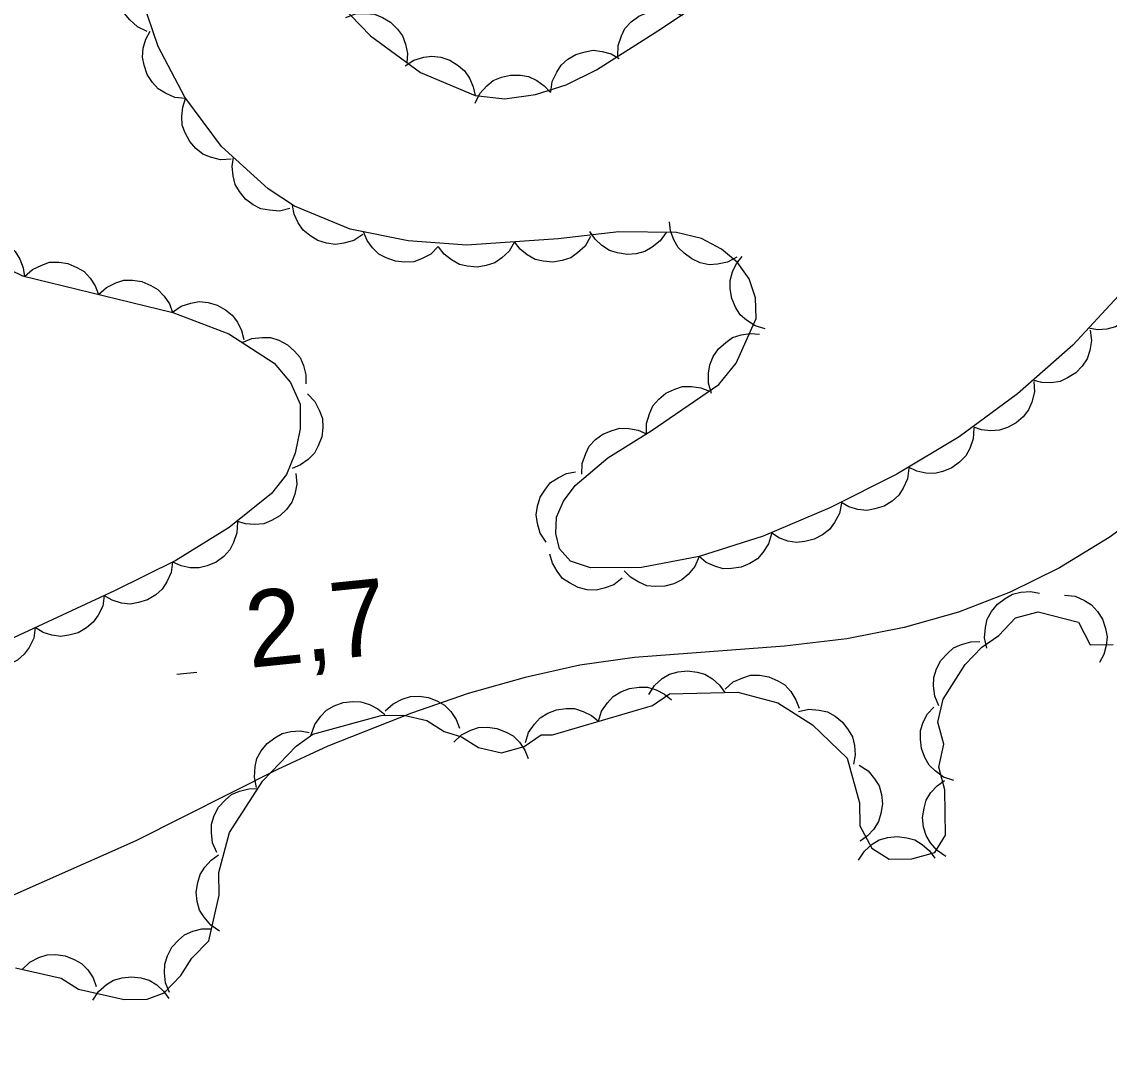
# Model space of a CAD drawing. Extents: x 336540 to 340074, y 5572036 to 5573747.
# Drawn here: x 338360.18 to 338403.05, y 5572331.14 to 5572371.52 of the extents above; entities that cross this region are included whole.
import ezdxf

# ---------------------------------------------------------------- set-up
doc = ezdxf.new("R2010")
doc.units = 0
for name, color, linetype in [('Niveau 22', 7, 'Continuous'), ('Niveau 3', 7, 'Continuous'), ('Niveau 44', 7, 'Continuous')]:
    doc.layers.add(name, color=color, linetype=linetype)

msp = doc.modelspace()

# ---------------------------------------------------------------- linework, layer by layer
at = {"layer": 'Niveau 22'}
msp.add_lwpolyline([(338407.22, 5572354.21), (338403.05, 5572351.19), (338401.09, 5572350), (338399.15, 5572349.04), (338397.11, 5572348.25), (338394.96, 5572347.64), (338392.71, 5572347.2), (338390.25, 5572346.91), (338384.33, 5572346.46), (338382.18, 5572346.16), (338380.02, 5572345.68), (338377.78, 5572345.04), (338375.54, 5572344.27), (338372.24, 5572342.97), (338370.26, 5572342.05), (338364.68, 5572339.23), (338359.18, 5572336.81), (338356.56, 5572335.57), (338354.94, 5572334.63), (338350.69, 5572331.67), (338348.77, 5572330.55)], dxfattribs=at)
at = {"layer": 'Niveau 3'}
msp.add_line((338366.29, 5572345.8), (338367.08, 5572345.88), dxfattribs=at)
at = {"layer": 'Niveau 44'}
for points in [[(338372.37, 5572372.59), (338373.93, 5572370.97), (338375.9, 5572369.52), (338378.05, 5572368.61), (338379.23, 5572368.48), (338380.43, 5572368.65), (338381.64, 5572369.04), (338382.84, 5572369.63), (338385.25, 5572371.16), (338392.08, 5572375.71)], [(338365.12, 5572371.14), (338364.74, 5572371.32), (338364.44, 5572371.6), (338364.23, 5572371.85), (338364.09, 5572372.18), (338364.01, 5572372.54), (338364.02, 5572372.92), (338364.06, 5572373.24), (338364.21, 5572373.56), (338364.42, 5572373.87), (338364.69, 5572374.11)], [(338403.42, 5572360.72), (338401.61, 5572358.77), (338399.43, 5572356.86), (338397.14, 5572355.16), (338394.68, 5572353.69), (338392.04, 5572352.36), (338389.41, 5572351.24), (338386.89, 5572350.44), (338384.61, 5572350.01), (338382.6, 5572350), (338381.81, 5572350.26), (338381.38, 5572350.74), (338381.24, 5572351.35), (338381.26, 5572351.99), (338381.53, 5572352.63), (338382, 5572353.24), (338383.28, 5572354.33), (338384.99, 5572355.39), (338387.66, 5572357.22), (338388.34, 5572358.06), (338389.13, 5572359.83), (338389.1, 5572360.64), (338388.86, 5572361.39), (338388.39, 5572362.03), (338387.77, 5572362.56), (338386.97, 5572362.98), (338385.99, 5572363.22), (338383.72, 5572363.24), (338381.32, 5572362.96), (338377.73, 5572362.72), (338375.41, 5572362.89), (338373.12, 5572363.34), (338370.93, 5572364.25), (338369.9, 5572364.93), (338368.06, 5572366.6), (338366.61, 5572368.55), (338365.56, 5572370.54), (338364.94, 5572372.36)], [(338372.95, 5572371.69), (338373.34, 5572371.83), (338373.75, 5572371.85), (338374.08, 5572371.82), (338374.4, 5572371.69), (338374.72, 5572371.5), (338374.99, 5572371.23), (338375.19, 5572370.97), (338375.31, 5572370.64), (338375.38, 5572370.27), (338375.36, 5572369.92)], [(338383.68, 5572370.16), (338383.69, 5572370.58), (338383.82, 5572370.96), (338383.96, 5572371.26), (338384.2, 5572371.52), (338384.5, 5572371.74), (338384.85, 5572371.89), (338385.16, 5572371.99), (338385.51, 5572371.98), (338385.88, 5572371.91), (338386.21, 5572371.77)], [(338366.64, 5572368.5), (338366.22, 5572368.54), (338365.85, 5572368.7), (338365.56, 5572368.87), (338365.33, 5572369.13), (338365.13, 5572369.44), (338365.01, 5572369.81), (338364.94, 5572370.13), (338364.97, 5572370.48), (338365.07, 5572370.83), (338365.24, 5572371.15)], [(338381.04, 5572368.74), (338381.09, 5572369.16), (338381.27, 5572369.53), (338381.44, 5572369.81), (338381.71, 5572370.04), (338382.02, 5572370.23), (338382.39, 5572370.34), (338382.71, 5572370.4), (338383.06, 5572370.35), (338383.42, 5572370.25), (338383.73, 5572370.07)], [(338375.29, 5572369.78), (338375.64, 5572370.01), (338376.03, 5572370.12), (338376.35, 5572370.17), (338376.7, 5572370.12), (338377.05, 5572370), (338377.38, 5572369.8), (338377.63, 5572369.59), (338377.83, 5572369.3), (338377.98, 5572368.96), (338378.05, 5572368.61)], [(338378.05, 5572368.31), (338378.24, 5572368.69), (338378.51, 5572368.99), (338378.77, 5572369.2), (338379.09, 5572369.33), (338379.45, 5572369.42), (338379.84, 5572369.41), (338380.16, 5572369.36), (338380.48, 5572369.21), (338380.78, 5572369), (338381.02, 5572368.73)], [(338368.44, 5572366.1), (338368.02, 5572366.08), (338367.62, 5572366.18), (338367.32, 5572366.3), (338367.04, 5572366.52), (338366.8, 5572366.8), (338366.62, 5572367.14), (338366.51, 5572367.44), (338366.49, 5572367.79), (338366.53, 5572368.16), (338366.64, 5572368.5)], [(338370.75, 5572364.16), (338370.34, 5572364.06), (338369.94, 5572364.09), (338369.61, 5572364.15), (338369.3, 5572364.31), (338369, 5572364.53), (338368.77, 5572364.83), (338368.59, 5572365.11), (338368.51, 5572365.45), (338368.47, 5572365.82), (338368.53, 5572366.18)], [(338373.62, 5572363.13), (338373.27, 5572362.9), (338372.88, 5572362.79), (338372.55, 5572362.74), (338372.2, 5572362.79), (338371.85, 5572362.9), (338371.53, 5572363.1), (338371.27, 5572363.3), (338371.07, 5572363.59), (338370.92, 5572363.93), (338370.85, 5572364.28)], [(338388.37, 5572362.24), (338388, 5572362.05), (338387.61, 5572361.97), (338387.28, 5572361.94), (338386.93, 5572362.02), (338386.59, 5572362.17), (338386.29, 5572362.4), (338386.05, 5572362.62), (338385.88, 5572362.93), (338385.76, 5572363.28), (338385.72, 5572363.64)], [(338357.59, 5572362.77), (338357.95, 5572362.98), (338358.35, 5572363.08), (338358.68, 5572363.11), (338359.02, 5572363.04), (338359.37, 5572362.91), (338359.68, 5572362.68), (338359.92, 5572362.47), (338360.1, 5572362.16), (338360.24, 5572361.82), (338360.29, 5572361.46)], [(338376.59, 5572362.66), (338376.3, 5572362.36), (338375.94, 5572362.17), (338375.63, 5572362.06), (338375.27, 5572362.04), (338374.91, 5572362.08), (338374.55, 5572362.21), (338374.26, 5572362.36), (338374.01, 5572362.61), (338373.79, 5572362.9), (338373.65, 5572363.24)], [(338385.58, 5572363.22), (338385.35, 5572362.88), (338385.03, 5572362.63), (338384.74, 5572362.46), (338384.4, 5572362.37), (338384.04, 5572362.34), (338383.66, 5572362.41), (338383.35, 5572362.5), (338383.05, 5572362.7), (338382.78, 5572362.95), (338382.58, 5572363.25)], [(338379.6, 5572362.85), (338379.39, 5572362.48), (338379.1, 5572362.21), (338378.83, 5572362.02), (338378.49, 5572361.91), (338378.13, 5572361.85), (338377.75, 5572361.89), (338377.43, 5572361.95), (338377.12, 5572362.13), (338376.83, 5572362.36), (338376.61, 5572362.65)], [(338382.6, 5572363.05), (338382.39, 5572362.68), (338382.09, 5572362.41), (338381.82, 5572362.22), (338381.49, 5572362.11), (338381.12, 5572362.05), (338380.74, 5572362.09), (338380.42, 5572362.15), (338380.11, 5572362.33), (338379.83, 5572362.56), (338379.6, 5572362.85)], [(338358.38, 5572362.39), (338360.21, 5572361.5), (338366.14, 5572360.06), (338368.34, 5572359.22), (338370.13, 5572358.06), (338370.77, 5572357.3), (338371.15, 5572356.45), (338371.16, 5572355.47), (338370.96, 5572354.51), (338370.62, 5572353.67), (338370.02, 5572352.93), (338368.35, 5572351.59), (338366.25, 5572350.29), (338363.83, 5572349.09), (338355.55, 5572345.24)], [(338389.49, 5572359.42), (338389.09, 5572359.53), (338388.75, 5572359.76), (338388.5, 5572359.97), (338388.31, 5572360.27), (338388.17, 5572360.61), (338388.11, 5572360.99), (338388.1, 5572361.32), (338388.2, 5572361.66), (338388.35, 5572361.99), (338388.58, 5572362.27)], [(338360.29, 5572361.48), (338360.6, 5572361.76), (338360.97, 5572361.93), (338361.28, 5572362.04), (338361.64, 5572362.04), (338362, 5572361.99), (338362.35, 5572361.84), (338362.64, 5572361.68), (338362.88, 5572361.42), (338363.08, 5572361.11), (338363.21, 5572360.77)], [(338404.27, 5572361.64), (338404.37, 5572361.23), (338404.34, 5572360.82), (338404.27, 5572360.5), (338404.11, 5572360.19), (338403.88, 5572359.9), (338403.58, 5572359.67), (338403.3, 5572359.5), (338402.96, 5572359.41), (338402.59, 5572359.38), (338402.23, 5572359.44)], [(338363.21, 5572360.77), (338363.52, 5572361.05), (338363.89, 5572361.23), (338364.2, 5572361.33), (338364.55, 5572361.33), (338364.92, 5572361.28), (338365.27, 5572361.13), (338365.55, 5572360.97), (338365.79, 5572360.71), (338366, 5572360.4), (338366.12, 5572360.06)], [(338366.12, 5572360.07), (338366.47, 5572360.31), (338366.85, 5572360.43), (338367.18, 5572360.49), (338367.53, 5572360.46), (338367.88, 5572360.35), (338368.21, 5572360.16), (338368.48, 5572359.96), (338368.68, 5572359.68), (338368.84, 5572359.35), (338368.93, 5572359)], [(338387.37, 5572356.87), (338387.25, 5572357.27), (338387.25, 5572357.67), (338387.3, 5572358), (338387.44, 5572358.32), (338387.65, 5572358.63), (338387.93, 5572358.88), (338388.2, 5572359.07), (338388.54, 5572359.18), (338388.9, 5572359.23), (338389.26, 5572359.2)], [(338402.3, 5572359.37), (338402.35, 5572358.96), (338402.28, 5572358.56), (338402.18, 5572358.24), (338401.98, 5572357.95), (338401.73, 5572357.68), (338401.4, 5572357.48), (338401.11, 5572357.34), (338400.76, 5572357.29), (338400.39, 5572357.3), (338400.04, 5572357.39)], [(338368.87, 5572358.88), (338369.25, 5572359.04), (338369.66, 5572359.08), (338369.99, 5572359.08), (338370.32, 5572358.97), (338370.65, 5572358.79), (338370.93, 5572358.53), (338371.15, 5572358.29), (338371.29, 5572357.97), (338371.38, 5572357.61), (338371.38, 5572357.25)], [(338384.81, 5572355.27), (338384.81, 5572355.68), (338384.92, 5572356.07), (338385.06, 5572356.38), (338385.29, 5572356.64), (338385.57, 5572356.88), (338385.92, 5572357.04), (338386.23, 5572357.14), (338386.58, 5572357.15), (338386.95, 5572357.09), (338387.29, 5572356.96)], [(338400.08, 5572357.34), (338400.1, 5572356.93), (338400, 5572356.53), (338399.87, 5572356.23), (338399.65, 5572355.95), (338399.38, 5572355.71), (338399.04, 5572355.53), (338398.73, 5572355.42), (338398.38, 5572355.4), (338398.01, 5572355.44), (338397.67, 5572355.56)], [(338371.45, 5572356.85), (338371.74, 5572356.55), (338371.92, 5572356.19), (338372.04, 5572355.88), (338372.05, 5572355.53), (338372.01, 5572355.16), (338371.87, 5572354.8), (338371.72, 5572354.51), (338371.47, 5572354.26), (338371.17, 5572354.05), (338370.84, 5572353.91)], [(338382.26, 5572353.69), (338382.27, 5572354.11), (338382.41, 5572354.5), (338382.55, 5572354.79), (338382.8, 5572355.05), (338383.09, 5572355.27), (338383.45, 5572355.41), (338383.76, 5572355.5), (338384.11, 5572355.49), (338384.48, 5572355.42), (338384.81, 5572355.28)], [(338397.71, 5572355.5), (338397.69, 5572355.08), (338397.55, 5572354.7), (338397.39, 5572354.41), (338397.15, 5572354.16), (338396.85, 5572353.94), (338396.49, 5572353.8), (338396.17, 5572353.72), (338395.82, 5572353.73), (338395.46, 5572353.81), (338395.13, 5572353.96)], [(338370.99, 5572353.71), (338371.03, 5572353.3), (338370.94, 5572352.9), (338370.83, 5572352.59), (338370.62, 5572352.3), (338370.35, 5572352.05), (338370.02, 5572351.86), (338369.72, 5572351.73), (338369.37, 5572351.7), (338369, 5572351.73), (338368.65, 5572351.83)], [(338380.85, 5572351.01), (338380.62, 5572351.36), (338380.51, 5572351.75), (338380.46, 5572352.08), (338380.51, 5572352.43), (338380.62, 5572352.78), (338380.83, 5572353.1), (338381.03, 5572353.36), (338381.32, 5572353.55), (338381.66, 5572353.71), (338382.01, 5572353.78)], [(338395.15, 5572353.93), (338395.1, 5572353.51), (338394.93, 5572353.14), (338394.76, 5572352.86), (338394.49, 5572352.63), (338394.18, 5572352.43), (338393.81, 5572352.32), (338393.49, 5572352.26), (338393.14, 5572352.3), (338392.79, 5572352.4), (338392.47, 5572352.58)], [(338392.49, 5572352.55), (338392.41, 5572352.14), (338392.22, 5572351.78), (338392.02, 5572351.51), (338391.75, 5572351.3), (338391.42, 5572351.12), (338391.05, 5572351.03), (338390.72, 5572350.99), (338390.38, 5572351.05), (338390.03, 5572351.18), (338389.73, 5572351.37)], [(338368.68, 5572351.8), (338368.66, 5572351.38), (338368.53, 5572350.99), (338368.38, 5572350.7), (338368.14, 5572350.44), (338367.84, 5572350.22), (338367.49, 5572350.08), (338367.18, 5572349.99), (338366.82, 5572350), (338366.46, 5572350.07), (338366.13, 5572350.22)], [(338389.74, 5572351.34), (338389.62, 5572350.94), (338389.39, 5572350.6), (338389.18, 5572350.35), (338388.88, 5572350.17), (338388.54, 5572350.02), (338388.16, 5572349.97), (338387.83, 5572349.96), (338387.5, 5572350.06), (338387.16, 5572350.21), (338386.88, 5572350.44)], [(338366.12, 5572350.23), (338366.07, 5572349.81), (338365.9, 5572349.44), (338365.72, 5572349.16), (338365.46, 5572348.93), (338365.14, 5572348.74), (338364.78, 5572348.63), (338364.46, 5572348.57), (338364.11, 5572348.61), (338363.75, 5572348.72), (338363.44, 5572348.89)], [(338383.85, 5572349.59), (338383.52, 5572349.33), (338383.14, 5572349.19), (338382.82, 5572349.11), (338382.47, 5572349.13), (338382.11, 5572349.22), (338381.77, 5572349.4), (338381.5, 5572349.58), (338381.28, 5572349.86), (338381.1, 5572350.18), (338381, 5572350.53)], [(338386.88, 5572350.44), (338386.71, 5572350.05), (338386.45, 5572349.74), (338386.2, 5572349.52), (338385.89, 5572349.37), (338385.53, 5572349.27), (338385.15, 5572349.26), (338384.82, 5572349.29), (338384.5, 5572349.43), (338384.18, 5572349.63), (338383.93, 5572349.88)], [(338398.22, 5572346.83), (338398.13, 5572347.24), (338398.17, 5572347.64), (338398.24, 5572347.97), (338398.41, 5572348.27), (338398.64, 5572348.56), (338398.95, 5572348.79), (338399.23, 5572348.96), (338399.57, 5572349.04), (338399.94, 5572349.06), (338400.3, 5572349)], [(338401.28, 5572348.92), (338401.7, 5572348.88), (338402.07, 5572348.71), (338402.35, 5572348.54), (338402.59, 5572348.28), (338402.79, 5572347.97), (338402.9, 5572347.6), (338402.97, 5572347.28), (338402.93, 5572346.93), (338402.83, 5572346.58), (338402.66, 5572346.26)], [(338363.43, 5572348.9), (338363.37, 5572348.49), (338363.19, 5572348.13), (338363, 5572347.85), (338362.73, 5572347.63), (338362.41, 5572347.44), (338362.04, 5572347.34), (338361.72, 5572347.29), (338361.37, 5572347.34), (338361.02, 5572347.45), (338360.71, 5572347.64)], [(338385.04, 5572344.57), (338385.71, 5572345.03), (338388.41, 5572345.09), (338389.99, 5572344.68), (338391.35, 5572343.81), (338392.72, 5572342.5), (338393.21, 5572340.73), (338393.22, 5572339.83), (338393.69, 5572338.95), (338394.37, 5572338.51), (338395.27, 5572338.53), (338396.17, 5572338.78), (338396.6, 5572339.46), (338396.57, 5572341.25), (338396.33, 5572342.14), (338396.53, 5572343.04), (338396.29, 5572343.92), (338396.5, 5572344.82), (338397.37, 5572346.18), (338398.03, 5572346.87), (338398.7, 5572347.33), (338399.36, 5572348.02), (338400.25, 5572348.26), (338401.84, 5572347.85), (338402.3, 5572346.96), (338403.2, 5572346.98)], [(338360.71, 5572347.64), (338360.65, 5572347.23), (338360.47, 5572346.86), (338360.28, 5572346.59), (338360.01, 5572346.36), (338359.69, 5572346.18), (338359.32, 5572346.08), (338359, 5572346.02), (338358.65, 5572346.08), (338358.3, 5572346.19), (338357.99, 5572346.38)], [(338396.33, 5572344.56), (338396.17, 5572344.94), (338396.12, 5572345.35), (338396.13, 5572345.68), (338396.24, 5572346.01), (338396.41, 5572346.34), (338396.67, 5572346.62), (338396.91, 5572346.84), (338397.23, 5572346.98), (338397.59, 5572347.08), (338397.95, 5572347.09)], [(338384.9, 5572345.01), (338385.12, 5572345.36), (338385.43, 5572345.63), (338385.71, 5572345.8), (338386.05, 5572345.9), (338386.42, 5572345.94), (338386.8, 5572345.89), (338387.11, 5572345.81), (338387.41, 5572345.62), (338387.69, 5572345.37), (338387.9, 5572345.08)], [(338387.91, 5572345.22), (338388.23, 5572345.5), (338388.6, 5572345.66), (338388.91, 5572345.76), (338389.26, 5572345.76), (338389.63, 5572345.7), (338389.98, 5572345.54), (338390.26, 5572345.38), (338390.5, 5572345.12), (338390.7, 5572344.8), (338390.82, 5572344.47)], [(338382.92, 5572343.95), (338383.04, 5572344.35), (338383.27, 5572344.68), (338383.5, 5572344.93), (338383.8, 5572345.11), (338384.14, 5572345.24), (338384.52, 5572345.29), (338384.85, 5572345.29), (338385.19, 5572345.19), (338385.52, 5572345.02), (338385.8, 5572344.79)], [(338371.59, 5572343.42), (338371.73, 5572343.82), (338371.97, 5572344.15), (338372.19, 5572344.39), (338372.5, 5572344.56), (338372.85, 5572344.69), (338373.23, 5572344.73), (338373.55, 5572344.72), (338373.89, 5572344.61), (338374.22, 5572344.44), (338374.49, 5572344.21)], [(338374.51, 5572344.36), (338374.82, 5572344.64), (338375.18, 5572344.82), (338375.5, 5572344.92), (338375.85, 5572344.94), (338376.21, 5572344.88), (338376.57, 5572344.74), (338376.85, 5572344.58), (338377.1, 5572344.33), (338377.31, 5572344.02), (338377.44, 5572343.68)], [(338359.93, 5572334.23), (338361.73, 5572333.82), (338362.42, 5572333.39), (338364.22, 5572332.98), (338365.12, 5572333), (338365.79, 5572333.24), (338366.45, 5572333.93), (338366.89, 5572334.61), (338367.55, 5572335.29), (338367.96, 5572337.09), (338367.95, 5572337.99), (338368.37, 5572339.56), (338369.68, 5572341.6), (338371, 5572342.97), (338371.66, 5572343.44), (338374.35, 5572344.17), (338375.24, 5572344.19), (338376.15, 5572343.98), (338376.83, 5572343.55), (338377.51, 5572343.34), (338378.19, 5572342.91), (338379.09, 5572342.71), (338379.99, 5572342.95), (338380.65, 5572343.41), (338381.1, 5572343.42), (338385.04, 5572344.57)], [(338380.04, 5572343.11), (338380.16, 5572343.51), (338380.39, 5572343.84), (338380.62, 5572344.09), (338380.92, 5572344.27), (338381.26, 5572344.4), (338381.64, 5572344.45), (338381.97, 5572344.45), (338382.31, 5572344.34), (338382.64, 5572344.18), (338382.92, 5572343.95)], [(338390.8, 5572344.34), (338391.21, 5572344.42), (338391.61, 5572344.39), (338391.94, 5572344.32), (338392.24, 5572344.15), (338392.53, 5572343.92), (338392.76, 5572343.61), (338392.93, 5572343.33), (338393.01, 5572342.99), (338393.03, 5572342.62), (338392.97, 5572342.26)], [(338396.92, 5572341.62), (338396.52, 5572341.75), (338396.19, 5572341.99), (338395.95, 5572342.22), (338395.78, 5572342.52), (338395.65, 5572342.87), (338395.61, 5572343.25), (338395.61, 5572343.58), (338395.72, 5572343.91), (338395.89, 5572344.24), (338396.13, 5572344.51)], [(338369.43, 5572341.34), (338369.35, 5572341.75), (338369.38, 5572342.16), (338369.45, 5572342.48), (338369.62, 5572342.79), (338369.86, 5572343.07), (338370.16, 5572343.3), (338370.45, 5572343.47), (338370.79, 5572343.54), (338371.16, 5572343.57), (338371.51, 5572343.5)], [(338377.21, 5572343.13), (338377.52, 5572343.41), (338377.88, 5572343.6), (338378.19, 5572343.7), (338378.54, 5572343.72), (338378.91, 5572343.67), (338379.27, 5572343.52), (338379.55, 5572343.37), (338379.8, 5572343.12), (338380.01, 5572342.81), (338380.14, 5572342.48)], [(338393.19, 5572342.22), (338393.54, 5572341.99), (338393.8, 5572341.68), (338393.98, 5572341.4), (338394.07, 5572341.06), (338394.11, 5572340.69), (338394.05, 5572340.31), (338393.96, 5572340), (338393.77, 5572339.7), (338393.52, 5572339.43), (338393.23, 5572339.22)], [(338367.87, 5572338.78), (338367.7, 5572339.16), (338367.66, 5572339.56), (338367.66, 5572339.89), (338367.77, 5572340.23), (338367.94, 5572340.56), (338368.2, 5572340.84), (338368.45, 5572341.06), (338368.77, 5572341.2), (338369.13, 5572341.29), (338369.49, 5572341.3)], [(338396.61, 5572338.62), (338396.26, 5572338.85), (338396, 5572339.16), (338395.83, 5572339.44), (338395.73, 5572339.78), (338395.69, 5572340.15), (338395.75, 5572340.53), (338395.83, 5572340.84), (338396.02, 5572341.14), (338396.27, 5572341.41), (338396.56, 5572341.62)], [(338393.17, 5572338.48), (338393.4, 5572338.83), (338393.71, 5572339.1), (338393.98, 5572339.28), (338394.32, 5572339.37), (338394.69, 5572339.41), (338395.07, 5572339.36), (338395.39, 5572339.28), (338395.68, 5572339.09), (338395.96, 5572338.84), (338396.17, 5572338.55)], [(338367.98, 5572335.68), (338367.63, 5572335.91), (338367.37, 5572336.23), (338367.19, 5572336.51), (338367.1, 5572336.85), (338367.06, 5572337.21), (338367.12, 5572337.59), (338367.21, 5572337.91), (338367.4, 5572338.2), (338367.65, 5572338.48), (338367.94, 5572338.68)], [(338366.01, 5572333.26), (338365.85, 5572333.64), (338365.81, 5572334.04), (338365.82, 5572334.37), (338365.93, 5572334.71), (338366.1, 5572335.04), (338366.36, 5572335.32), (338366.6, 5572335.53), (338366.92, 5572335.68), (338367.28, 5572335.77), (338367.64, 5572335.77)], [(338360.19, 5572334.17), (338360.5, 5572334.46), (338360.86, 5572334.64), (338361.18, 5572334.74), (338361.53, 5572334.75), (338361.89, 5572334.7), (338362.25, 5572334.56), (338362.53, 5572334.4), (338362.78, 5572334.15), (338362.99, 5572333.84), (338363.12, 5572333.5)], [(338362.98, 5572332.95), (338363.21, 5572333.3), (338363.52, 5572333.57), (338363.8, 5572333.74), (338364.14, 5572333.84), (338364.5, 5572333.88), (338364.88, 5572333.83), (338365.2, 5572333.75), (338365.5, 5572333.56), (338365.77, 5572333.31), (338365.98, 5572333.02)]]:
    msp.add_lwpolyline(points, dxfattribs=at)

# ---------------------------------------------------------------- texts
at = {"layer": 'Niveau 3'}
msp.add_text('2,7    ', height=3, rotation=5.8894, dxfattribs=at).set_placement((338369.16, 5572346.05))

doc.saveas('drawing.dxf')
